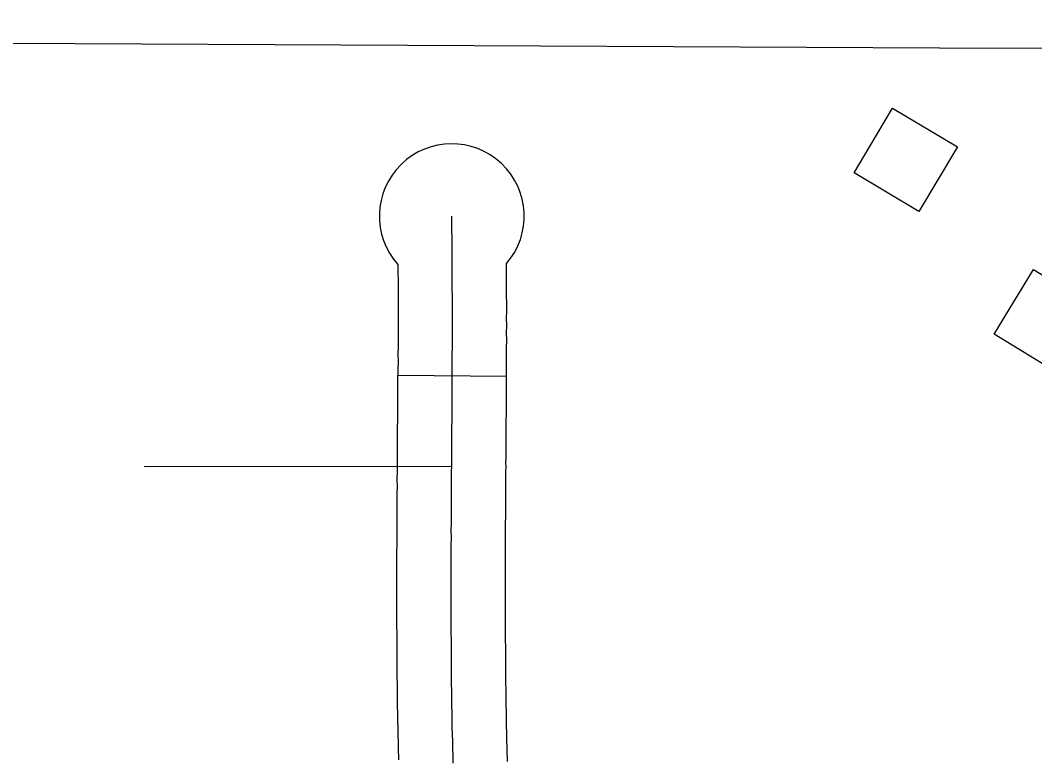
# Model space of a CAD drawing. Extents: x -19 to 366, y -4 to 359.
# Drawn here: x 138.405 to 138.6704, y 196.8326 to 197.026 of the extents above; entities that cross this region are included whole.
import ezdxf

# ---------------------------------------------------------------- set-up
doc = ezdxf.new("R2010")
doc.units = 0
for name, color, linetype in [('21', 7, 'Continuous'), ('R_Axis Annot', 7, 'Continuous'), ('R_ROW', 7, 'Continuous'), ('Sheet Fence', 7, 'Continuous')]:
    doc.layers.add(name, color=color, linetype=linetype)

msp = doc.modelspace()

# ---------------------------------------------------------------- linework, layer by layer
at = {"layer": '21'}
for points in [[(138.65018125, 196.99288143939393), (138.6400803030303, 196.9759528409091), (138.62310151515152, 196.98608390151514), (138.6332024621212, 197.00301249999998)], [(138.67007234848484, 196.9607928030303), (138.6868895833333, 196.95050757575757), (138.67657348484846, 196.93364034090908), (138.65975643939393, 196.94392575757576)]]:
    msp.add_lwpolyline(points, close=True, dxfattribs=at)
at = {"layer": 'R_Axis Annot'}
msp.add_lwpolyline([(139.35048681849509, 197.01666150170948), (138.6454642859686, 197.01867404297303), (138.40191848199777, 197.01989189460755)], dxfattribs=at)
at = {"layer": 'R_ROW'}
msp.add_line((138.50377594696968, 196.93314886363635), (138.53218446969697, 196.93294943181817), dxfattribs=at)
for points in [[(138.51785321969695, 196.9093515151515), (138.5178395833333, 196.90980416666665), (138.51785303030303, 196.9117212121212), (138.51786628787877, 196.91363844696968), (138.5178803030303, 196.91555227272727), (138.51789374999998, 196.91746950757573), (138.51790700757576, 196.91938655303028), (138.51792102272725, 196.92130359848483), (138.51793446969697, 196.92321761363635), (138.5179477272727, 196.9251346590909), (138.51796174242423, 196.9270486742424), (138.51797518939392, 196.92896571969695), (138.5179649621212, 196.93087916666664), (138.5179784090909, 196.93279318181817), (138.5179918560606, 196.93470700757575), (138.5180058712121, 196.93662159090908), (138.51799564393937, 196.93853503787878), (138.51800928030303, 196.9404458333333), (138.51802329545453, 196.94235719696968), (138.51801325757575, 196.9442674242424), (138.51802670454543, 196.94617821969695), (138.51801666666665, 196.9480890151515), (138.51803068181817, 196.94999734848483), (138.5180206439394, 196.95190757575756), (138.51801060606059, 196.95381458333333), (138.51800075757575, 196.95571912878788), (138.51799128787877, 196.9576236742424), (138.5180049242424, 196.95952935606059), (138.51799488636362, 196.96143390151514), (138.5179615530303, 196.96333731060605), (138.51795227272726, 196.96523882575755), (138.51794242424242, 196.96713749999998), (138.5179323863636, 196.96903882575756), (138.5178996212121, 196.9709365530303), (138.5178899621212, 196.97283219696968), (138.51785662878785, 196.9747274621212)], [(138.50376458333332, 196.96207367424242), (138.50379640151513, 196.9556471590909), (138.50380625, 196.953740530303), (138.50381628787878, 196.95183295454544), (138.5038259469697, 196.9500121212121), (138.50381193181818, 196.94810378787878), (138.50382196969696, 196.9461909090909), (138.50380852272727, 196.94428011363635), (138.50381856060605, 196.94237196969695), (138.50380511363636, 196.94054867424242), (138.5037909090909, 196.93854772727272), (138.50380113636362, 196.93663560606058), (138.50378768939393, 196.93480928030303), (138.50377594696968, 196.93314981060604)], [(138.53218428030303, 196.9329486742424), (138.53219602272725, 196.93460473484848), (138.5322106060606, 196.93660757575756), (138.53220037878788, 196.93852234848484), (138.53221344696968, 196.94034299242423), (138.53222803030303, 196.9423424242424), (138.53221799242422, 196.94425473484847), (138.53223143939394, 196.946165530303), (138.53222140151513, 196.94807424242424), (138.53223541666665, 196.94998257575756), (138.53222499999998, 196.95198219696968), (138.5322149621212, 196.95388863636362), (138.5321712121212, 196.96232613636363)], [(138.504003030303, 196.83262935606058), (138.5039861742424, 196.83318977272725), (138.5039265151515, 196.8351634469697), (138.50389261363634, 196.83713920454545), (138.50386117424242, 196.83893314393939), (138.50380435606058, 196.8408215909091), (138.50376950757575, 196.84280227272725), (138.50373693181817, 196.84469318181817), (138.5037020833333, 196.84667045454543), (138.50369223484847, 196.84856439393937), (138.5036606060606, 196.8503731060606), (138.50362632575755, 196.85235568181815), (138.50361647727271, 196.85425265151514), (138.50358314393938, 196.85615227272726), (138.5035734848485, 196.85814166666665), (138.50356363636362, 196.86003768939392), (138.50355359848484, 196.8619443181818), (138.5035443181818, 196.86384659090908), (138.50353446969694, 196.86574829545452), (138.50352443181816, 196.86765227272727), (138.50351439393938, 196.869559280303), (138.5035043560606, 196.87146988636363), (138.50349469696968, 196.87346439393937), (138.50350814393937, 196.87536969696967), (138.5034981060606, 196.87728011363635), (138.50351231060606, 196.87919034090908), (138.50350208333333, 196.88109848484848), (138.50351553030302, 196.88300984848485), (138.50350549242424, 196.88492537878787), (138.50352007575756, 196.88692386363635), (138.50353352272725, 196.88883579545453), (138.50354640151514, 196.89066193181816), (138.5035361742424, 196.8925774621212), (138.50355075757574, 196.89457916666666), (138.50356420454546, 196.89649393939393), (138.50357765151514, 196.89841003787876), (138.50359147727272, 196.9003265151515), (138.5036049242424, 196.9022395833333), (138.5036178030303, 196.90406893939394), (138.50360757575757, 196.90598390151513), (138.50362272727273, 196.90806950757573), (138.50364469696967, 196.90926799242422), (138.50363352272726, 196.90964015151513), (138.50364886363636, 196.91182007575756), (138.5036621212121, 196.91373958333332), (138.50367613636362, 196.91565416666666), (138.5036895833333, 196.9175683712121), (138.50370284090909, 196.91948749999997), (138.5037168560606, 196.9214054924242), (138.5037303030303, 196.92331666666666), (138.50374356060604, 196.92523579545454), (138.50375757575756, 196.92715056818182), (138.50377045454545, 196.92897765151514), (138.50376022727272, 196.93089109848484), (138.50377424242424, 196.93289034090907), (138.50377594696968, 196.93314374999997)], [(138.53239924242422, 196.83348162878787), (138.53238238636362, 196.8340443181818), (138.5323284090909, 196.83583579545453), (138.53229753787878, 196.8376327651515), (138.53226268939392, 196.83961003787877), (138.5322058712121, 196.84149810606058), (138.53217443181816, 196.8432962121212), (138.5321418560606, 196.84518787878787), (138.53211003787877, 196.8469946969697), (138.53210018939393, 196.8488867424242), (138.53206553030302, 196.85086704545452), (138.532034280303, 196.85267499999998), (138.53202443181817, 196.85457575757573), (138.53199109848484, 196.8564712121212), (138.5319821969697, 196.85828484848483), (138.53197234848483, 196.86018617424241), (138.53196231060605, 196.8620886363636), (138.53195303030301, 196.8639893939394), (138.53194318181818, 196.86589678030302), (138.53193314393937, 196.86780189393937), (138.5319231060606, 196.86970890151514), (138.5319130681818, 196.87161382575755), (138.53190416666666, 196.8734333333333), (138.53191761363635, 196.8753443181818), (138.53190757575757, 196.87724943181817), (138.531921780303, 196.87916079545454), (138.53191155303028, 196.8810746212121), (138.531925, 196.88298446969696), (138.5319149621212, 196.88489583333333), (138.5319284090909, 196.88672007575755), (138.5319418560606, 196.8886361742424), (138.53195587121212, 196.8906380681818), (138.5319456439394, 196.89254943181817), (138.53195909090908, 196.89437537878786), (138.53197253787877, 196.89629469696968), (138.53198598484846, 196.8982077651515), (138.53199981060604, 196.90012424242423), (138.53201325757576, 196.90204034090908), (138.53202727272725, 196.90404545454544), (138.53201704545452, 196.90595587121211), (138.5320299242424, 196.90770473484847), (138.53206174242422, 196.90943503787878), (138.53204564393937, 196.90996818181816), (138.53205719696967, 196.91162234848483), (138.53207045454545, 196.91353731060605), (138.53208446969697, 196.91545037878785), (138.53209791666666, 196.9173706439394), (138.5321111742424, 196.91928560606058), (138.53212518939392, 196.92120170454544), (138.5321386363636, 196.92311856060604), (138.53215189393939, 196.92503352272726), (138.5321659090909, 196.926946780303), (138.5321799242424, 196.92895378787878), (138.53216969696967, 196.93086723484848), (138.53218257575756, 196.93269602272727), (138.53218428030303, 196.93295473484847)], [(138.43734791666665, 196.9092606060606), (138.51785321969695, 196.9093515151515)], [(138.51824071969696, 196.83173768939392), (138.51818428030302, 196.83361704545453), (138.5181274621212, 196.8354996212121), (138.51809507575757, 196.83738598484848), (138.51806193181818, 196.83927159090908), (138.51800511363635, 196.84115984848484), (138.51797196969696, 196.84304924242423), (138.51793939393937, 196.844940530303), (138.51790606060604, 196.84683257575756), (138.5178962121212, 196.8487255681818), (138.5178630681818, 196.85062007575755), (138.51783030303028, 196.85251534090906), (138.51782045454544, 196.85441420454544), (138.5177871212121, 196.85631174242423), (138.51777784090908, 196.85821325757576), (138.51776799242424, 196.86011193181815), (138.51775795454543, 196.8620164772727), (138.51774867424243, 196.86391799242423), (138.51773882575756, 196.86582253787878), (138.51772878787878, 196.8677270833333), (138.51771875, 196.86963409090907), (138.5177087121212, 196.8715418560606), (138.51769943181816, 196.87344886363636), (138.51771287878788, 196.87535700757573), (138.51770284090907, 196.87726477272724), (138.51771704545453, 196.8791755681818), (138.5177068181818, 196.8810865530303), (138.5177202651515, 196.8829971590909), (138.51771022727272, 196.8849106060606), (138.51772424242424, 196.88682196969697), (138.51773768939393, 196.88873598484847), (138.51775113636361, 196.89065), (138.5177409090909, 196.8925634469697), (138.5177549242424, 196.89447727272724), (138.5177683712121, 196.8963943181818), (138.51778181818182, 196.89830890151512), (138.5177956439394, 196.90022537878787), (138.51780909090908, 196.9021399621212), (138.51782253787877, 196.9040571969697), (138.51781231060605, 196.9059698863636), (138.51782632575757, 196.9078871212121), (138.51785321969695, 196.9093515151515)], [(138.53243882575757, 196.83216268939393), (138.53239924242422, 196.83348200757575)]]:
    msp.add_lwpolyline(points, dxfattribs=at)
msp.add_arc((138.51785662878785, 196.9747274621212), 0.0189393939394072, 319.0962391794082, 221.92188339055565, dxfattribs=at)
at = {"layer": 'Sheet Fence'}
for points in [[(146.77834204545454, 1.696986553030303), (146.57878106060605, 10.313131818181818), (146.37852196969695, 18.929416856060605), (146.177565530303, 27.545842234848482), (145.97591268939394, 36.16240795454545), (145.77356458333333, 44.77911439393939), (145.570521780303, 53.39596174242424), (145.3667856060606, 62.012950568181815), (145.16235662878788, 70.63008087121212), (144.95723598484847, 79.24735303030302), (144.75142462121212, 87.86476742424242), (144.54492348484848, 96.48232424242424), (144.33773352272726, 105.10002386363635), (144.12985549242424, 113.71786647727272), (143.92129071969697, 122.33585208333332), (143.71203977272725, 130.95398143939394), (143.50210397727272, 139.57225454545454), (143.29148409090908, 148.1906715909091), (143.08018106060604, 156.80923295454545), (142.86819583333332, 165.4279390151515), (142.65552973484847, 174.04678977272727), (142.44218333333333, 182.66578560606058), (142.2281577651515, 191.28492670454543), (142.01345397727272, 199.90421325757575), (141.79807291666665, 208.52364583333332), (141.5820159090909, 217.14322424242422), (141.36528352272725, 225.7629490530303), (141.14787689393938, 234.3828202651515), (140.9297971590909, 243.0028380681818), (140.7110452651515, 251.623003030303), (140.49162196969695, 260.2433151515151), (140.27152878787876, 268.8637746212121), (140.0507662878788, 277.48438162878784), (139.8293356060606, 286.10513655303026), (139.60723787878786, 294.7260395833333), (139.3844740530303, 303.34709090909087), (139.1610452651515, 311.968290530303), (138.93695227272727, 320.58963882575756), (138.71219640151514, 329.2111361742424), (138.48677859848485, 337.8327823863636), (138.26069981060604, 346.454578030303)], [(139.44063636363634, 1.5315371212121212), (139.25106022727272, 10.147330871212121), (139.0608208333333, 18.76326742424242), (138.86991912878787, 27.379347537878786), (138.67835568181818, 35.995571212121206), (138.48613162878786, 44.61193863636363), (138.29324791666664, 53.228450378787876), (138.09970511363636, 61.845106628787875), (137.9055043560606, 70.46190776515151), (137.71064659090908, 79.07885378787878), (137.51513238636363, 87.69594526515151), (137.3189630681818, 96.31318238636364), (137.12213920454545, 104.93056534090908), (136.92466174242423, 113.54809450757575), (136.7265318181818, 122.16577026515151), (136.52775018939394, 130.7835928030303), (136.32831761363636, 139.40156212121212), (136.1282352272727, 148.01967897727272), (135.92750397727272, 156.63794318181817), (135.72612481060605, 165.2563553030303), (135.52409829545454, 173.874915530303), (135.32142575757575, 182.4936240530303), (135.11810795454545, 191.11248106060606), (134.91414583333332, 199.73148693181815), (134.70954053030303, 208.35064185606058), (134.50429261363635, 216.9699462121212), (134.2984034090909, 225.58939999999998), (134.09187348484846, 234.20900359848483), (133.88470416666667, 242.8287571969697), (133.6768962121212, 251.4486611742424), (133.4684505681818, 260.068715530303), (133.25936818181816, 268.68892064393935), (133.04965018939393, 277.3092767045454), (132.83929734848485, 285.9297839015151), (132.62831079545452, 294.5504424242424), (132.4166912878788, 303.17125265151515), (132.20444015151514, 311.7922147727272), (131.9915581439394, 320.41332878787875), (131.7780462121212, 329.0345950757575), (131.56390530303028, 337.6560136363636), (131.3491365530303, 346.27758503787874)], [(0, 189.51617140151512), (7.112139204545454, 189.52059356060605), (14.224267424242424, 189.53385984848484), (21.336373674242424, 189.55597045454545), (28.448446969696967, 189.58692518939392), (35.56047613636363, 189.6267240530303), (42.672450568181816, 189.67536685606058), (49.78435871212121, 189.73285378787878), (56.89619015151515, 189.79918446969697), (64.00793333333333, 189.87435909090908), (71.11957765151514, 189.95837727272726), (78.23111212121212, 190.05123920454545), (85.34252537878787, 190.1529443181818), (92.45380681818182, 190.2634928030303), (99.56494526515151, 190.38288428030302), (106.67592973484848, 190.51111874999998), (113.78674924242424, 190.64819583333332), (120.8973928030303, 190.7941153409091), (128.00784943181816, 190.94887727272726), (135.11810795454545, 191.11248106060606), (142.2281577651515, 191.28492670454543), (149.3379875, 191.46621382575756), (156.44758617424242, 191.65634204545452), (163.55694318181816, 191.85531136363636), (170.6660471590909, 192.0631212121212), (177.77488712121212, 192.27977140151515), (184.88345227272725, 192.5052615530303), (191.99173143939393, 192.73959109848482), (199.09971382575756, 192.9827602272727), (206.20738825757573, 193.23476799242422), (213.31474393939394, 193.49561439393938), (220.42176950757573, 193.76529867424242), (227.5284543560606, 194.0438208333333), (234.6347875, 194.33118011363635), (241.74075757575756, 194.6273761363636), (248.8463539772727, 194.93240852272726), (255.95156553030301, 195.24627670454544), (263.05638124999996, 195.5689803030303), (270.16079015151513, 195.90051893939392), (277.26478125, 196.24089166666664), (284.36834374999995, 196.59009829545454), (291.47146628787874, 196.9481384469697), (298.5741382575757, 197.31501098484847), (305.67634848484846, 197.6907159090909), (312.7780859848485, 198.0752524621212), (319.8793399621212, 198.46861988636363), (326.9800990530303, 198.8708178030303), (334.0803526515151, 199.28184545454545), (341.1800895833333, 199.70170208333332)]]:
    msp.add_spline(points, degree=3, dxfattribs=at)

doc.saveas('drawing.dxf')
